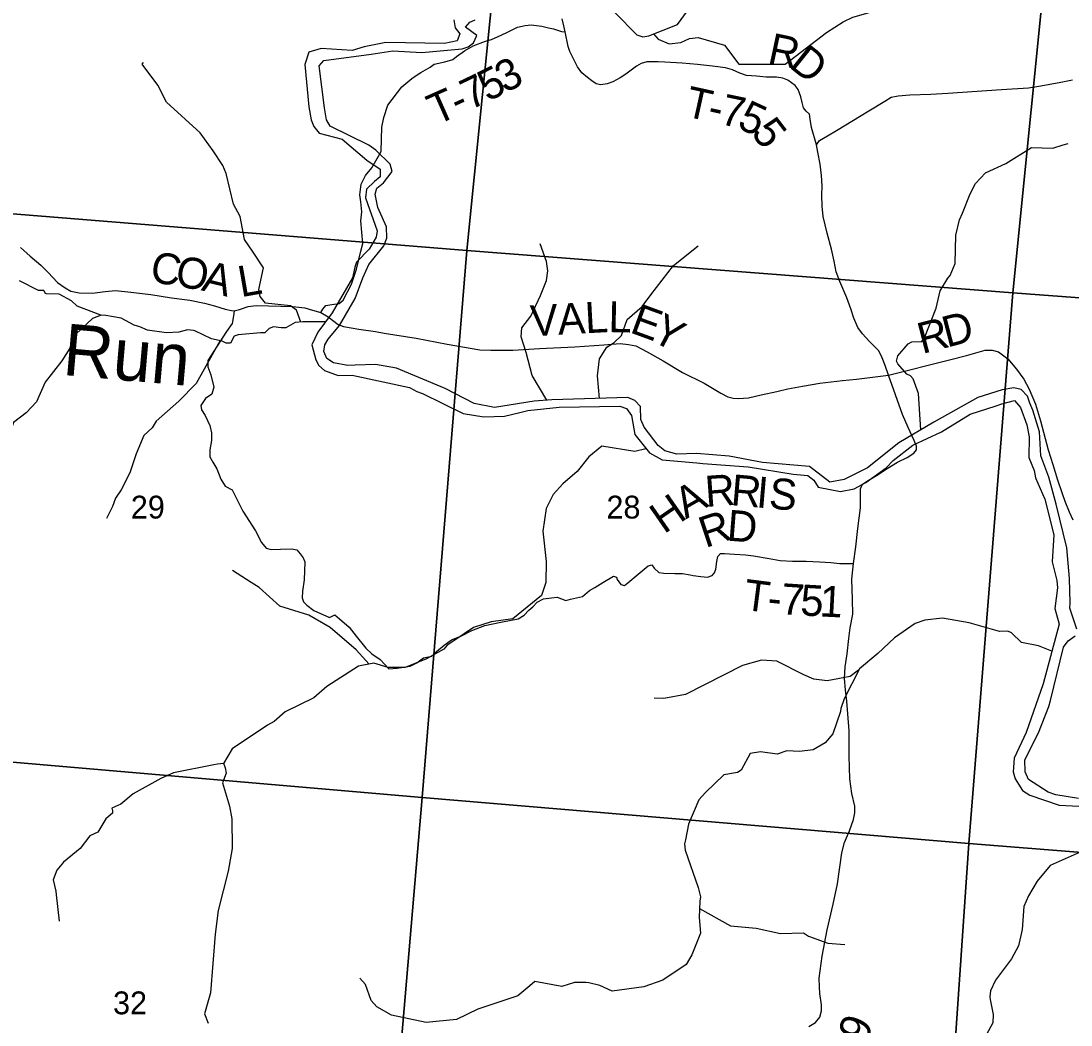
# Model space of a CAD drawing. Extents: x 1878108 to 2183446, y 146837 to 508383.
# Drawn here: x 1991586 to 2001746, y 347340 to 357059 of the extents above; entities that cross this region are included whole.
import ezdxf

# ---------------------------------------------------------------- set-up
doc = ezdxf.new("R2010")
doc.units = 0
for name, color, linetype in [('GM_X_County_Road', 7, 'Continuous'), ('GM_X_County_Road_Text', 7, 'Continuous'), ('GM_X_Major_River', 7, 'Continuous'), ('GM_X_Minor_River', 7, 'Continuous'), ('GM_X_Minor_River_Text', 7, 'Continuous'), ('GM_X_Section', 7, 'Continuous'), ('GM_X_Section_Text', 7, 'Continuous'), ('GM_X_Township_Road', 7, 'Continuous'), ('GM_X_Township_Road_Text', 7, 'Continuous'), ('GM_X_Township_ROW', 7, 'Continuous')]:
    doc.layers.add(name, color=color, linetype=linetype)

msp = doc.modelspace()

# ---------------------------------------------------------------- linework, layer by layer
at = {"layer": 'GM_X_County_Road'}
for points in [[(1991580, 354868), (1991674, 354783), (1991777, 354695), (1991850, 354625), (1991941, 354529), (1992012, 354477), (1992070, 354445), (1992149, 354427), (1992278, 354426), (1992402, 354441), (1992499, 354449), (1992649, 354433), (1992844, 354411), (1993043, 354379), (1993221, 354356), (1993363, 354329), (1993460, 354301), (1993563, 354270), (1993623, 354257), (1993648, 354252), (1993699, 354267), (1993785, 354294), (1993862, 354304), (1994101, 354300), (1994217, 354294), (1994332, 354282), (1994407, 354261), (1994488, 354237), (1994558, 354197), (1994655, 354121), (1994708, 354102), (1994856, 354076), (1995015, 354053), (1995099, 354036), (1995410, 353988), (1995710, 353931), (1996027, 353876), (1996132, 353874), (1996346, 353874), (1996604, 353888), (1996946, 353904), (1997225, 353926), (1997385, 353936), (1997465, 353929), (1997534, 353914), (1997645, 353858), (1997800, 353769), (1997988, 353657), (1998195, 353553), (1998358, 353457), (1998426, 353421), (1998478, 353409), (1998530, 353404), (1998627, 353413), (1998748, 353439), (1998899, 353474), (1999006, 353497), (1999148, 353524), (1999315, 353552), (1999535, 353579), (1999672, 353592), (1999981, 353631)], [(1999981, 353631), (2000571, 353780), (2000736, 353822), (2000848, 353854), (2000915, 353872), (2000983, 353873), (2001043, 353856), (2001135, 353788), (2001220, 353690), (2001290, 353593), (2001342, 353495), (2001401, 353351), (2001451, 353188), (2001525, 352908), (2001569, 352767), (2001614, 352617), (2001658, 352496), (2001687, 352411), (2001728, 352307), (2001765, 352229)]]:
    msp.add_lwpolyline(points, dxfattribs=at)
at = {"layer": 'GM_X_Major_River'}
for points in [[(1995773, 357072), (1995787, 356994), (1995831, 356934), (1995807, 356868), (1995684, 356842), (1995115, 356852), (1994907, 356810), (1994789, 356773), (1994490, 356793), (1994370, 356756), (1994332, 356638), (1994371, 356228), (1994395, 356103), (1994421, 356037), (1994471, 355973), (1994695, 355916), (1994933, 355712), (1995063, 355624), (1995061, 355550), (1995008, 355504)], [(2001376, 353292), (2001346, 353360), (2001326, 353426), (2001264, 353492), (2001194, 353508), (2001080, 353489), (2000846, 353415), (2000420, 353175), (2000081, 352976), (1999776, 352735), (1999552, 352620), (1999413, 352594), (1999215, 352748), (1998762, 352785), (1998438, 352846), (1998121, 352873), (1997931, 352867), (1997815, 352899), (1997751, 352949), (1997615, 353129), (1997585, 353201), (1997579, 353329), (1997525, 353387), (1997459, 353415), (1996722, 353391), (1996552, 353380), (1996167, 353319), (1995972, 353357), (1995692, 353501), (1995220, 353698), (1995017, 353733), (1994819, 353727), (1994749, 353725), (1994609, 353750), (1994545, 353792), (1994515, 353860), (1994527, 353926), (1994557, 353979), (1994667, 354111), (1994820, 354372), (1994893, 354572), (1994951, 354701), (1995096, 354883), (1995126, 354957), (1995124, 355066), (1995040, 355254), (1995012, 355382), (1995029, 355442), (1995093, 355492), (1995179, 355603), (1995157, 355673), (1995019, 355810), (1994951, 355856), (1994579, 356040), (1994541, 356102), (1994523, 356218), (1994472, 356624), (1994518, 356677), (1994975, 356738), (1995183, 356770), (1995466, 356753), (1995855, 356790), (1995913, 356810), (1995965, 356848), (1995997, 356920), (1995887, 356998), (1995929, 357048), (1995981, 357069)], [(1995008, 355504), (1994930, 355430), (1994918, 355346), (1995032, 355027), (1995022, 354967), (1994955, 354851), (1994833, 354726), (1994815, 354676), (1994793, 354572), (1994598, 354235), (1994459, 354048), (1994399, 353924), (1994438, 353780), (1994468, 353724), (1994524, 353676), (1994654, 353626), (1994791, 353631), (1995346, 353510), (1995416, 353474), (1995470, 353452), (1995866, 353259), (1996066, 353227), (1996265, 353234), (1996413, 353268), (1996489, 353290), (1996792, 353321), (1997379, 353330), (1997445, 353308), (1997493, 353242), (1997525, 353056), (1997667, 352878), (1997791, 352812), (1998125, 352781), (1998185, 352775), (1998622, 352742), (1999059, 352673), (1999199, 352658), (1999259, 352616), (1999301, 352546), (1999515, 352504), (1999648, 352530), (1999762, 352591), (1999957, 352733), (2000025, 352806), (2000217, 352952), (2000494, 353081), (2000771, 353252), (2001022, 353335), (2001078, 353353), (2001200, 353385), (2001258, 353319), (2001318, 353151), (2001340, 353033), (2001337, 352833), (2001391, 352707), (2001401, 352637), (2001493, 352429), (2001580, 352086), (2001564, 351824), (2001610, 351644), (2001615, 351572), (2001589, 351371), (2001633, 351221), (2001475, 350644), (2001312, 350173), (2001196, 349922), (2001187, 349792), (2001207, 349722), (2001275, 349610), (2001347, 349566), (2001631, 349469), (2001950, 349451)], [(2001801, 351171), (2001735, 351374), (2001737, 351428), (2001732, 351662), (2001704, 351958), (2001603, 352381), (2001531, 352643), (2001454, 352851), (2001442, 353081), (2001376, 353292)], [(2001820, 349533), (2001598, 349569), (2001526, 349594), (2001335, 349716), (2001302, 349792), (2001298, 349906), (2001430, 350169), (2001531, 350422), (2001547, 350480), (2001672, 350999), (2001717, 351059), (2001785, 351107)]]:
    msp.add_lwpolyline(points, dxfattribs=at)
at = {"layer": 'GM_X_Minor_River'}
for points in [[(1997705, 356934), (1997750, 356884), (1997859, 356839), (1997972, 356850), (1998056, 356889), (1998138, 356900), (1998392, 356826), (1998533, 356642), (1998979, 356643), (1999379, 356948), (1999540, 357051), (1999636, 357095), (1999940, 357182), (2000187, 357291), (2000230, 357355), (2000302, 357621), (2000365, 357707), (2000442, 357802), (2000661, 358031), (2000985, 358289), (2001026, 358341), (2001193, 358695)], [(1997335, 357138), (1997544, 356925), (1997604, 356907), (1997660, 356916), (1997939, 357024), (1998098, 357240)], [(1994295, 354145), (1994252, 354259), (1994195, 354303), (1993953, 354329), (1993901, 354392), (1993886, 354460), (1993934, 354670), (1993833, 354820), (1993748, 354943), (1993706, 355168), (1993643, 355285), (1993572, 355582), (1993540, 355661), (1993444, 355804), (1993319, 355977), (1992995, 356275), (1992909, 356438), (1992760, 356640), (1992773, 356658)], [(2000294, 353103), (2000269, 353454), (2000219, 353595), (2000193, 353623), (2000157, 353641), (2000069, 353739), (2000059, 353767), (2000071, 353817), (2000171, 353935), (2000205, 353953), (2000303, 353957), (2000327, 353991), (2000442, 354280), (2000480, 354448), (2000554, 354571), (2000576, 354595), (2000624, 354711), (2000633, 354985), (2000667, 355136), (2000697, 355198), (2000771, 355386), (2000823, 355486), (2000918, 355591), (2001114, 355679), (2001364, 355836), (2001569, 355828), (2001671, 355862), (2001719, 355875)], [(1996675, 353389), (1996531, 353628), (1996475, 353850), (1996425, 354002), (1996431, 354088), (1996519, 354203), (1996612, 354403), (1996670, 354547), (1996684, 354640), (1996672, 354730), (1996611, 354902)], [(1997184, 353406), (1997165, 353625), (1997184, 353789), (1997256, 353902), (1997326, 353946), (1997398, 354014), (1997450, 354170), (1997595, 354297), (1997681, 354407), (1997899, 354694), (1998140, 354883)], [(1994536, 354148), (1994312, 354147), (1994240, 354141), (1994148, 354088), (1994104, 354090), (1994028, 354100), (1993988, 354084), (1993946, 354040), (1993902, 354042), (1993686, 354021), (1993648, 354009), (1993614, 353941), (1993572, 353941), (1993534, 353961), (1993428, 353983), (1993268, 354061), (1993256, 354063), (1993196, 354071), (1993114, 354046), (1992994, 354042), (1992810, 354068), (1992736, 354100), (1992680, 354114), (1992554, 354182), (1992406, 354210), (1992358, 354212), (1992130, 354300), (1992076, 354350), (1991956, 354414), (1991834, 354419), (1991822, 354423), (1991806, 354451), (1991754, 354451), (1991572, 354545)], [(1992361, 354212), (1992279, 354179), (1992117, 354028), (1992058, 353892), (1991982, 353770), (1991820, 353563), (1991735, 353373), (1991635, 353266), (1991513, 353174), (1991439, 352950), (1991308, 352711), (1991236, 352489), (1991220, 352328), (1991171, 352186), (1991101, 352060), (1991081, 351990), (1991125, 351709), (1991131, 351677), (1991161, 351529)], [(1993514, 353965), (1993281, 353550), (1993113, 353379), (1992894, 353187), (1992854, 353122), (1992774, 353046), (1992700, 352870), (1992638, 352687), (1992557, 352521), (1992499, 352439), (1992473, 352359), (1992413, 352242)], [(1997633, 352919), (1997527, 352893), (1997207, 352944), (1997082, 352840), (1996968, 352697), (1996828, 352579), (1996734, 352475), (1996669, 352340), (1996637, 352122), (1996667, 351826), (1996665, 351623), (1996624, 351497), (1996346, 351272), (1996136, 351244), (1995965, 351189), (1995785, 351067), (1995711, 351017), (1995679, 350979), (1995509, 350886), (1995304, 350802), (1995140, 350801), (1995000, 350843), (1994852, 350813), (1994547, 350616), (1994419, 350508), (1994143, 350371), (1994036, 350277), (1993972, 350243), (1993630, 350014), (1993545, 349873), (1993489, 349865), (1993453, 349859), (1993063, 349782), (1992939, 349728), (1992670, 349577), (1992552, 349479), (1992464, 349439), (1992470, 349415), (1992470, 349391), (1992408, 349337), (1992331, 349206), (1992253, 349170), (1992159, 349048), (1991999, 348915), (1991934, 348839), (1991898, 348747), (1991922, 348635), (1991926, 348601), (1991954, 348346)], [(1994955, 350834), (1994828, 350973), (1994578, 351187), (1994370, 351309), (1994090, 351394), (1993892, 351574), (1993812, 351624), (1993632, 351740)], [(2001562, 350960), (2001431, 351011), (2001267, 351043), (2001169, 351137), (2001135, 351153), (2001055, 351149), (2000759, 351234), (2000504, 351278), (2000330, 351260), (2000238, 351227), (2000038, 351089), (1999877, 350936), (1999699, 350788), (1999550, 350497), (1999520, 350405), (1999514, 350375), (1999440, 350160), (1999366, 350072), (1999250, 350004), (1999119, 349988), (1998997, 349993), (1998903, 349961), (1998743, 349985), (1998643, 349969), (1998555, 349808), (1998519, 349786), (1998388, 349762), (1998208, 349591), (1998144, 349519), (1998045, 349283), (1998017, 349132), (1998007, 349094), (1998013, 349032), (1998139, 348672), (1998161, 348582), (1998155, 348538), (1998147, 348380), (1998160, 348228), (1998078, 348021), (1998022, 347925), (1997797, 347774), (1997613, 347710), (1997305, 347669), (1997187, 347723), (1997079, 347749), (1997051, 347751), (1996941, 347753), (1996818, 347712), (1996558, 347762), (1996510, 347718), (1996392, 347622), (1996005, 347493), (1995799, 347392), (1995505, 347366), (1995172, 347437), (1995030, 347515), (1994974, 347577), (1994918, 347731), (1994866, 347795)], [(1999689, 350774), (1999609, 350715), (1999386, 350671), (1999256, 350687), (1999162, 350731), (1998898, 350862), (1998752, 350872), (1998566, 350820), (1998017, 350538), (1997807, 350502), (1997712, 350504)], [(1993545, 349874), (1993561, 349831), (1993571, 349777), (1993535, 349685), (1993603, 349457), (1993625, 349337), (1993628, 349048), (1993592, 348830), (1993494, 348449), (1993465, 348219), (1993421, 347652), (1993362, 347448), (1993398, 347358)], [(2002024, 349511), (2002056, 349398), (2002116, 349300), (2002128, 349238), (2002124, 349202), (2002076, 349128), (2001979, 349078), (2001543, 348884), (2001420, 348732), (2001334, 348592), (2001290, 348488), (2001272, 348265), (2001239, 348105), (2001169, 347981), (2001015, 347774), (2000967, 347672), (2000961, 347612), (2000965, 347586), (2000994, 347442), (2000988, 347360), (2000928, 347247)], [(1998152, 348469), (1998451, 348300), (1998701, 348277), (1998935, 348225), (1999159, 348231), (1999207, 348201), (1999392, 348132), (1999556, 348118)]]:
    msp.add_lwpolyline(points, dxfattribs=at)
at = {"layer": 'GM_X_Section'}
for points in [[(1991069, 360558), (1996427, 360078), (1995901, 354838), (1990623, 355262)], [(1996427, 360078), (2001716, 359747), (2001182, 354428), (1995901, 354838)], [(2001716, 359747), (2007069, 359307), (2006694, 354015), (2001182, 354428)], [(1990623, 355262), (1995901, 354838), (1995468, 349541), (1990193, 349999)], [(1995901, 354838), (2001182, 354428), (2000756, 349097), (1995468, 349541)], [(2006694, 354015), (2006273, 348657), (2000756, 349097), (2001182, 354428)], [(1990193, 349999), (1995468, 349541), (1995014, 344210), (1990359, 344578), (1989741, 344626)], [(1995468, 349541), (2000756, 349097), (2000394, 343782), (1995756, 344148), (1995014, 344210)], [(2006273, 348657), (2005874, 343365), (2000912, 343744), (2000394, 343782), (2000756, 349097)]]:
    msp.add_lwpolyline(points, close=True, dxfattribs=at)
at = {"layer": 'GM_X_Township_Road'}
for points in [[(1995391, 356518), (1995456, 356560), (1995545, 356613), (1995584, 356643), (1995688, 356665), (1995765, 356688), (1995801, 356715), (1995878, 356772), (1995961, 356819), (1996082, 356864), (1996139, 356881), (1996204, 356909), (1996282, 356946), (1996390, 356999), (1996466, 357017), (1996523, 357021), (1996626, 357010), (1996689, 356994), (1996739, 356983), (1996816, 356958), (1996850, 356954)], [(1999282, 355860), (1999234, 356028), (1999223, 356110), (1999215, 356157), (1999183, 356187), (1999156, 356218), (1999146, 356269), (1999133, 356326), (1999106, 356397), (1999076, 356435), (1999006, 356487), (1998958, 356507), (1998896, 356515), (1998795, 356516), (1998704, 356526), (1998605, 356533), (1998542, 356553), (1998471, 356586), (1998404, 356607), (1998276, 356622), (1998132, 356637), (1997985, 356652), (1997815, 356660), (1997751, 356664), (1997643, 356665), (1997588, 356647), (1997542, 356621), (1997438, 356545), (1997385, 356509), (1997313, 356472), (1997259, 356450), (1997196, 356441), (1997151, 356452), (1997109, 356479), (1997068, 356512), (1997013, 356559), (1996972, 356615), (1996935, 356685), (1996915, 356725), (1996898, 356765), (1996882, 356813), (1996850, 356954), (1996839, 357012), (1996821, 357080)], [(1999981, 353631), (1999949, 353723), (1999918, 353799), (1999885, 353866), (1999845, 353909), (1999795, 353958), (1999727, 354032), (1999684, 354091), (1999646, 354183), (1999616, 354274), (1999576, 354381), (1999510, 354539), (1999473, 354632), (1999454, 354735), (1999428, 354850), (1999385, 355005), (1999349, 355167), (1999338, 355267), (1999334, 355372), (1999338, 355464), (1999333, 355564), (1999319, 355672), (1999296, 355789), (1999282, 355860), (1999311, 355901), (1999389, 355947), (1999476, 356000), (1999790, 356190), (1999944, 356282), (2000007, 356323), (2000074, 356336), (2000187, 356345), (2000391, 356350), (2000554, 356360), (2001072, 356397), (2001335, 356412), (2001434, 356427), (2001633, 356463), (2001761, 356490)], [(1999208, 347325), (1999273, 347364), (1999315, 347416), (1999331, 347478), (1999332, 347535), (1999315, 347644), (1999311, 347709), (1999310, 347792), (1999339, 348007), (1999388, 348263), (1999444, 348511), (1999485, 348706), (1999528, 349007), (1999555, 349107), (1999603, 349220), (1999641, 349328), (1999654, 349395), (1999654, 349460), (1999626, 349582), (1999605, 349724), (1999599, 349943), (1999601, 350188), (1999577, 350474), (1999563, 350585), (1999555, 350696), (1999562, 350809), (1999580, 350934), (1999597, 351082), (1999610, 351185), (1999634, 351317), (1999633, 351460), (1999625, 351656), (1999640, 351808), (1999664, 351969), (1999684, 352145), (1999708, 352347), (1999708, 352467), (1999709, 352532), (1999730, 352575), (1999767, 352601), (1999863, 352658), (1999966, 352727), (2000067, 352789), (2000161, 352834), (2000225, 352876), (2000251, 352908), (2000252, 352944), (2000229, 353000), (2000170, 353125), (2000117, 353251), (1999981, 353631)], [(1998062, 351698), (1998089, 351693), (1998165, 351682), (1998229, 351677), (1998275, 351693), (1998297, 351718), (1998309, 351754), (1998320, 351827), (1998330, 351877), (1998356, 351905), (1998393, 351906), (1998490, 351897), (1998596, 351892), (1998674, 351883), (1998825, 351857), (1998931, 351838), (1999051, 351831), (1999183, 351829), (1999312, 351824), (1999423, 351816), (1999510, 351809), (1999640, 351808)]]:
    msp.add_lwpolyline(points, dxfattribs=at)
at = {"layer": 'GM_X_Township_ROW'}
for points in [[(1994488, 354237), (1994507, 354271), (1994535, 354304), (1994595, 354315), (1994666, 354324), (1994704, 354356), (1994783, 354511), (1994833, 354657), (1994874, 354831), (1994893, 354905), (1994875, 355124), (1994885, 355212), (1994873, 355308), (1994865, 355375), (1994877, 355481), (1994921, 355563), (1994982, 355639), (1995071, 355796), (1995079, 356032), (1995097, 356125), (1995137, 356245), (1995271, 356422), (1995368, 356504), (1995391, 356518)], [(1993648, 354252), (1993641, 354206), (1993630, 354131), (1993575, 354054), (1993393, 353774), (1993393, 353712), (1993424, 353635), (1993453, 353516), (1993434, 353446), (1993372, 353405), (1993327, 353338), (1993334, 353296), (1993367, 353242), (1993413, 353143), (1993431, 353073), (1993428, 352997), (1993413, 352907), (1993412, 352839), (1993441, 352789), (1993482, 352723), (1993519, 352625), (1993562, 352557), (1993630, 352522), (1993733, 352315), (1993854, 352124), (1993913, 352012), (1993958, 351957), (1994008, 351943), (1994097, 351945), (1994208, 351951), (1994256, 351940), (1994289, 351901), (1994315, 351864), (1994334, 351825), (1994325, 351651), (1994311, 351540), (1994306, 351475), (1994321, 351438), (1994352, 351404), (1994419, 351353), (1994570, 351286), (1994623, 351312), (1994669, 351271), (1994760, 351191), (1994830, 351103), (1994923, 350987), (1994982, 350934), (1995060, 350878), (1995144, 350788), (1995225, 350793), (1995351, 350814), (1995417, 350845), (1995482, 350895), (1995563, 350911), (1995605, 350956), (1995682, 351018), (1995753, 351068), (1995843, 351105), (1995950, 351160), (1996073, 351208), (1996230, 351239), (1996396, 351271), (1996456, 351309), (1996501, 351357), (1996539, 351387), (1996582, 351434), (1996643, 351466), (1996720, 351475), (1996775, 351483), (1996859, 351450), (1996904, 351461), (1997018, 351489), (1997088, 351545), (1997140, 351574), (1997217, 351623), (1997318, 351685), (1997348, 351677), (1997354, 351652), (1997391, 351603), (1997425, 351596), (1997458, 351619), (1997557, 351704), (1997653, 351785), (1997689, 351795), (1997712, 351761), (1997758, 351722), (1997807, 351713), (1997912, 351711), (1997987, 351710), (1998062, 351698)]]:
    msp.add_lwpolyline(points, dxfattribs=at)

# ---------------------------------------------------------------- texts
at = {"layer": 'GM_X_County_Road_Text'}
for s, rotation, p in [('C', 350.5194, (1992825, 354537)), ('O', 350.1748, (1993068, 354496)), ('A', 346.1692, (1993323, 354453)), ('L', 9.8987, (1993714, 354385)), ('V', 3.2474, (1996523, 354006)), ('A', 3.2438, (1996786, 354021)), ('L', 3.1129, (1997050, 354036)), ('L', 358.8171, (1997268, 354048)), ('E', 339.8565, (1997467, 354048)), ('Y', 332.1454, (1997668, 353975)), ('R', 14.4977, (2000306, 353835)), ('D', 14.5463, (2000545, 353897))]:
    msp.add_text(s, height=300, rotation=rotation, dxfattribs=at).set_placement(p)
at = {"layer": 'GM_X_Minor_River_Text'}
msp.add_text('Run', height=500, rotation=354.9981, dxfattribs=at).set_placement((1991979, 353634))
at = {"layer": 'GM_X_Section_Text'}
for s, p in [('29', (1992649, 352243)), ('28', (1997251, 352243)), ('32', (1992477, 347444))]:
    msp.add_text(s, height=221, rotation=0, dxfattribs=at).set_placement(p)
at = {"layer": 'GM_X_Township_Road_Text'}
for s, rotation, p in [('R', 347.9927, (1998800, 356653)), ('D', 321.4363, (1999008, 356618)), ('5', 26.3991, (1996101, 356275)), ('3', 26.7678, (1996269, 356358)), ('7', 25.5016, (1995930, 356193)), ('T', 23.8837, (1995604, 356047)), ('T', 347.5335, (1997998, 356139)), ('-', 24.6223, (1995814, 356140)), ('7', 348.1023, (1998340, 356063)), ('-', 347.6078, (1998217, 356090)), ('5', 335.1318, (1998504, 356031)), ('5', 307.3695, (1998642, 355977)), ('R', 4.1486, (1998215, 352355)), ('R', 355.0997, (1998448, 352373)), ('I', 355.084, (1998694, 352352)), ('A', 29.6414, (1998019, 352234)), ('S', 355.0762, (1998816, 352341)), ('H', 34.6994, (1997808, 352088)), ('R', 18.4547, (1998208, 351956)), ('D', 355.5148, (1998410, 352030)), ('T', 352.6602, (1998568, 351361)), ('7', 356.246, (1998934, 351318)), ('5', 356.9186, (1999122, 351306)), ('1', 357.1093, (1999308, 351296)), ('-', 354.4695, (1998801, 351331)), ('9', 67.1167, (1999756, 347148))]:
    msp.add_text(s, height=300, rotation=rotation, dxfattribs=at).set_placement(p)

doc.saveas('drawing.dxf')
